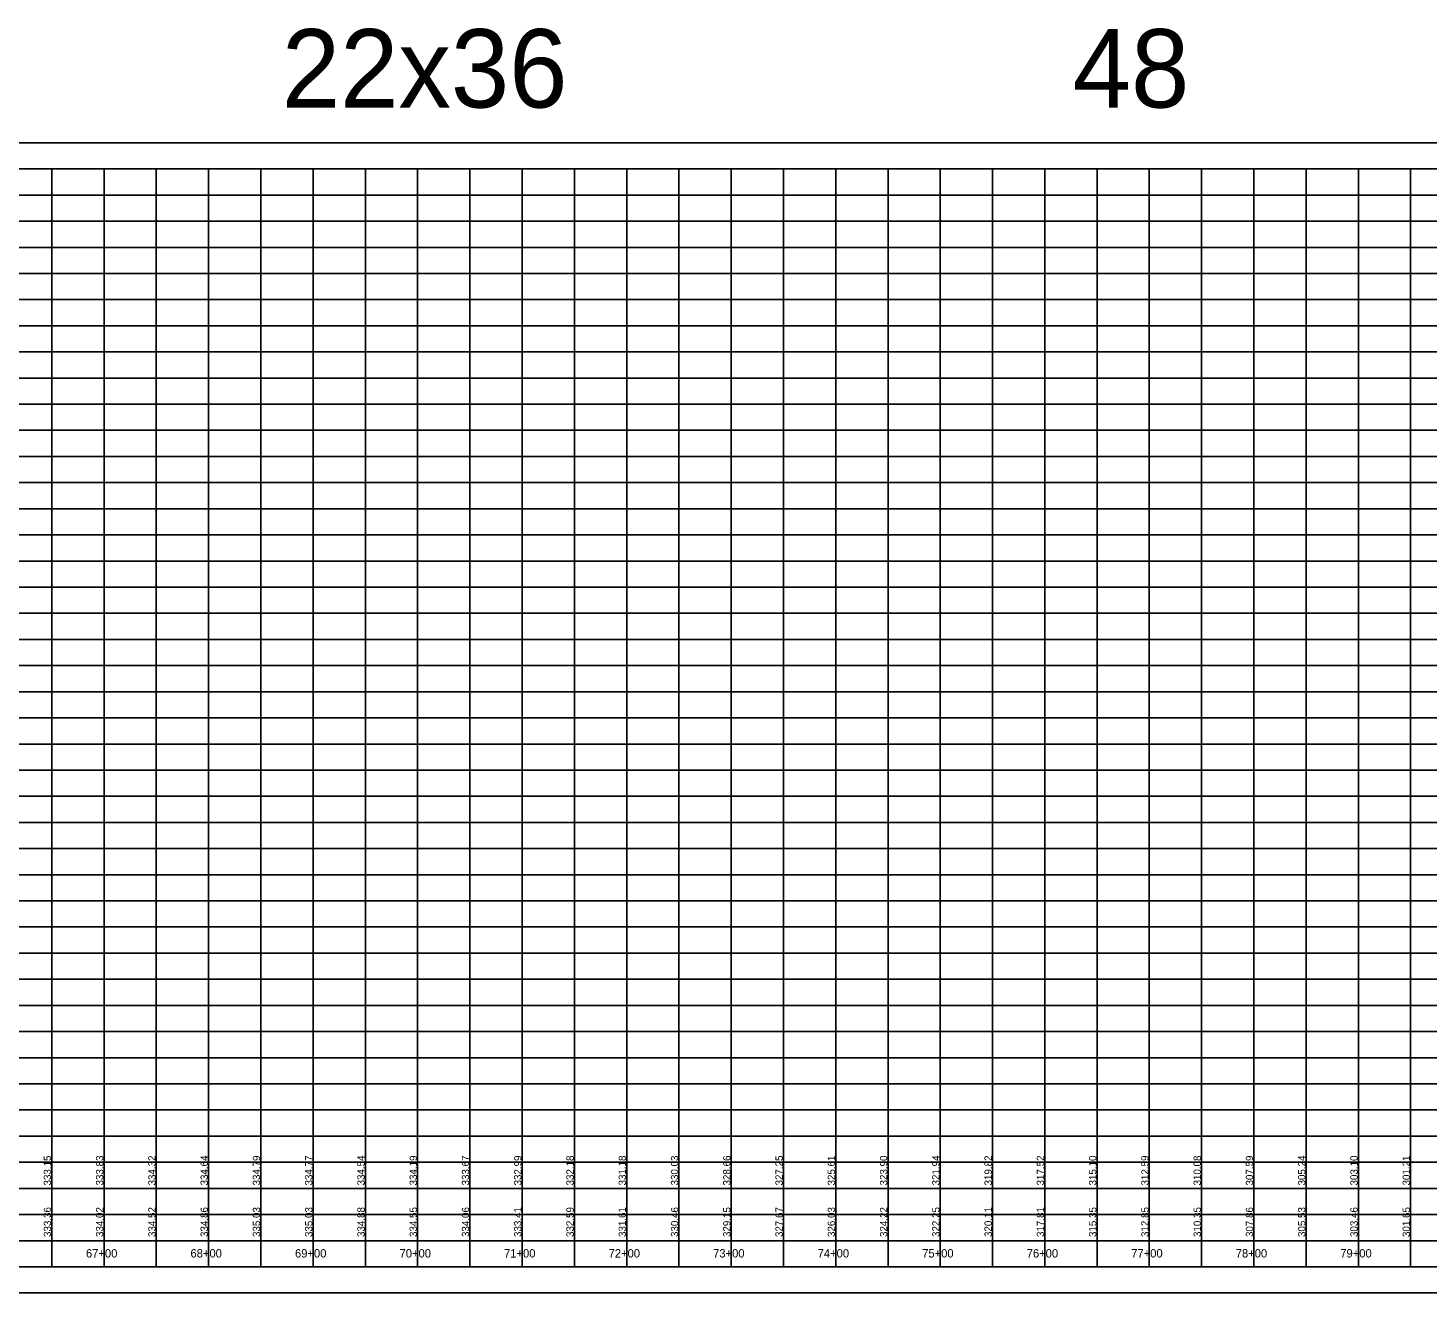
# Model space of a CAD drawing. Extents: x 1873632 to 1926512, y 813126 to 836257.
# Drawn here: x 1884990 to 1886329, y 828463 to 829673 of the extents above; entities that cross this region are included whole.
import ezdxf

# ---------------------------------------------------------------- set-up
doc = ezdxf.new("R2010")
doc.units = 0
for name, color, linetype in [('RD_DDB_StaTX', 7, 'Continuous'), ('RD_DDB_StripGrade', 7, 'Continuous'), ('RD_PD_WallFill', 7, 'Continuous'), ('RD_SHT_IplotShp', 7, 'Continuous')]:
    doc.layers.add(name, color=color, linetype=linetype)

msp = doc.modelspace()

# ---------------------------------------------------------------- linework, layer by layer
at = {"layer": 'RD_PD_WallFill'}
for p, q in [((1883662.8, 829538.1), (1889012.8, 829538.1)), ((1883662.8, 829538.1), (1885412.8, 829538.1)), ((1885012.8, 828488.1), (1885012.8, 829538.1)), ((1885012.8, 828488.1), (1885012.8, 829538.1)), ((1885062.8, 828488.1), (1885062.8, 829538.1)), ((1885062.8, 828488.1), (1885062.8, 829538.1)), ((1885112.8, 828488.1), (1885112.8, 829538.1)), ((1885112.8, 828488.1), (1885112.8, 829538.1)), ((1885162.8, 828488.1), (1885162.8, 829538.1)), ((1885162.8, 828488.1), (1885162.8, 829538.1)), ((1885212.8, 828488.1), (1885212.8, 829538.1)), ((1885212.8, 828488.1), (1885212.8, 829538.1)), ((1885262.8, 828488.1), (1885262.8, 829538.1)), ((1885262.8, 828488.1), (1885262.8, 829538.1)), ((1885312.8, 828488.1), (1885312.8, 829538.1)), ((1885312.8, 828488.1), (1885312.8, 829538.1)), ((1885362.8, 828488.1), (1885362.8, 829538.1)), ((1885362.8, 828488.1), (1885362.8, 829538.1)), ((1885412.8, 828488.1), (1885412.8, 829538.1)), ((1885412.8, 828488.1), (1885412.8, 829538.1)), ((1885462.8, 828488.1), (1885462.8, 829538.1)), ((1885462.8, 828488.1), (1885462.8, 829538.1)), ((1885512.8, 828488.1), (1885512.8, 829538.1)), ((1885512.8, 828488.1), (1885512.8, 829538.1)), ((1885562.8, 828488.1), (1885562.8, 829538.1)), ((1885562.8, 828488.1), (1885562.8, 829538.1)), ((1885612.8, 828488.1), (1885612.8, 829538.1)), ((1885612.8, 828488.1), (1885612.8, 829538.1)), ((1885662.8, 828488.1), (1885662.8, 829538.1)), ((1885662.8, 828488.1), (1885662.8, 829538.1)), ((1885712.8, 828488.1), (1885712.8, 829538.1)), ((1885712.8, 828488.1), (1885712.8, 829538.1)), ((1885762.8, 828488.1), (1885762.8, 829538.1)), ((1885762.8, 828488.1), (1885762.8, 829538.1)), ((1885812.8, 828488.1), (1885812.8, 829538.1)), ((1885812.8, 828488.1), (1885812.8, 829538.1)), ((1885862.8, 828488.1), (1885862.8, 829538.1)), ((1885862.8, 828488.1), (1885862.8, 829538.1)), ((1885912.8, 828488.1), (1885912.8, 829538.1)), ((1885912.8, 828488.1), (1885912.8, 829538.1)), ((1885962.8, 828488.1), (1885962.8, 829538.1)), ((1885962.8, 828488.1), (1885962.8, 829538.1)), ((1886012.8, 828488.1), (1886012.8, 829538.1)), ((1886012.8, 828488.1), (1886012.8, 829538.1)), ((1886062.8, 828488.1), (1886062.8, 829538.1)), ((1886062.8, 828488.1), (1886062.8, 829538.1)), ((1886112.8, 828488.1), (1886112.8, 829538.1)), ((1886112.8, 828488.1), (1886112.8, 829538.1)), ((1886162.8, 828488.1), (1886162.8, 829538.1)), ((1886162.8, 828488.1), (1886162.8, 829538.1)), ((1886212.8, 828488.1), (1886212.8, 829538.1)), ((1886212.8, 828488.1), (1886212.8, 829538.1)), ((1886262.8, 828488.1), (1886262.8, 829538.1)), ((1886262.8, 828488.1), (1886262.8, 829538.1)), ((1886312.8, 828488.1), (1886312.8, 829538.1)), ((1886312.8, 828488.1), (1886312.8, 829538.1)), ((1884112.8, 829513.1), (1889012.8, 829513.1)), ((1884112.8, 829513.1), (1889012.8, 829513.1)), ((1884112.8, 829488.1), (1889012.8, 829488.1)), ((1884112.8, 829463.1), (1889012.8, 829463.1)), ((1884112.8, 829438.1), (1889012.8, 829438.1)), ((1884112.8, 829413.1), (1889012.8, 829413.1)), ((1883662.8, 829388.1), (1889012.8, 829388.1)), ((1883662.8, 829363.1), (1889012.8, 829363.1)), ((1883662.8, 829338.1), (1889012.8, 829338.1)), ((1883662.8, 829313.1), (1889012.8, 829313.1)), ((1883662.8, 829288.1), (1889012.8, 829288.1)), ((1883662.8, 829263.1), (1889012.8, 829263.1)), ((1883662.8, 829238.1), (1889012.8, 829238.1)), ((1883662.8, 829213.1), (1889012.8, 829213.1)), ((1883662.8, 829188.1), (1889012.8, 829188.1)), ((1883662.8, 829163.1), (1889012.8, 829163.1)), ((1883662.8, 829138.1), (1889012.8, 829138.1)), ((1883662.8, 829113.1), (1889012.8, 829113.1)), ((1883662.8, 829088.1), (1889012.8, 829088.1)), ((1883662.8, 829063.1), (1889012.8, 829063.1)), ((1883662.8, 829038.1), (1889012.8, 829038.1)), ((1883662.8, 829013.1), (1889012.8, 829013.1)), ((1883662.8, 828988.1), (1889012.8, 828988.1)), ((1883662.8, 828963.1), (1889012.8, 828963.1)), ((1883662.8, 828938.1), (1889012.8, 828938.1)), ((1883662.8, 828913.1), (1889012.8, 828913.1)), ((1883662.8, 828888.1), (1889012.8, 828888.1)), ((1883662.8, 828863.1), (1889012.8, 828863.1)), ((1883662.8, 828838.1), (1889012.8, 828838.1)), ((1883662.8, 828813.1), (1889012.8, 828813.1)), ((1883662.8, 828788.1), (1889012.8, 828788.1)), ((1883662.8, 828763.1), (1889012.8, 828763.1)), ((1883662.8, 828738.1), (1889012.8, 828738.1)), ((1883662.8, 828713.1), (1889012.8, 828713.1)), ((1883662.8, 828688.1), (1889012.8, 828688.1)), ((1883662.8, 828663.1), (1889012.8, 828663.1)), ((1883662.8, 828638.1), (1889012.8, 828638.1)), ((1883662.8, 828613.1), (1889012.8, 828613.1)), ((1883662.8, 828588.1), (1889012.8, 828588.1)), ((1883662.8, 828563.1), (1889012.8, 828563.1)), ((1883662.8, 828538.1), (1889012.8, 828538.1)), ((1883662.8, 828513.1), (1889012.8, 828513.1)), ((1883662.8, 828488.1), (1889012.8, 828488.1)), ((1883662.8, 828488.1), (1889012.8, 828488.1))]:
    msp.add_line(p, q, dxfattribs=at)
at = {"layer": 'RD_SHT_IplotShp'}
msp.add_lwpolyline([(1883637.8, 828463.1), (1889037.8, 828463.1), (1889037.8, 829563.1), (1883637.8, 829563.1)], close=True, dxfattribs=at)

# ---------------------------------------------------------------- texts
at = {"layer": 'RD_DDB_StaTX'}
for s, p in [('67+00', (1885045.5, 828497)), ('68+00', (1885145.5, 828497)), ('69+00', (1885245.5, 828497)), ('70+00', (1885345.5, 828497)), ('71+00', (1885445.5, 828497)), ('72+00', (1885545.5, 828497)), ('73+00', (1885645.5, 828497)), ('74+00', (1885745.5, 828497)), ('75+00', (1885845.5, 828497)), ('76+00', (1885945.5, 828497)), ('77+00', (1886045.5, 828497)), ('78+00', (1886145.5, 828497)), ('79+00', (1886245.5, 828497))]:
    msp.add_text(s, height=8, dxfattribs=at).set_placement(p)
at = {"layer": 'RD_DDB_StripGrade'}
for s, p in [('333.15', (1885012.1, 828565.9)), ('333.83', (1885062.1, 828565.9)), ('334.32', (1885112.1, 828565.9)), ('334.64', (1885162.1, 828565.9)), ('334.79', (1885212.1, 828565.9)), ('334.77', (1885262.1, 828565.9)), ('334.54', (1885312.1, 828565.9)), ('334.19', (1885362.1, 828565.9)), ('333.67', (1885412.1, 828565.9)), ('332.99', (1885462.1, 828565.9)), ('332.18', (1885512.1, 828565.9)), ('331.18', (1885562.1, 828565.9)), ('330.03', (1885612.1, 828565.9)), ('328.66', (1885662.1, 828565.9)), ('327.25', (1885712.1, 828565.9)), ('325.61', (1885762.1, 828565.9)), ('323.90', (1885812.1, 828565.9)), ('321.94', (1885862.1, 828565.9)), ('319.82', (1885912.1, 828565.9)), ('317.52', (1885962.1, 828565.9)), ('315.10', (1886012.1, 828565.9)), ('312.59', (1886062.1, 828565.9)), ('310.08', (1886112.1, 828565.9)), ('307.59', (1886162.1, 828565.9)), ('305.24', (1886212.1, 828565.9)), ('303.10', (1886262.1, 828565.9)), ('301.21', (1886312.1, 828565.9)), ('333.36', (1885012.1, 828516.6)), ('334.02', (1885062.1, 828516.6)), ('334.52', (1885112.1, 828516.6)), ('334.86', (1885162.1, 828516.6)), ('335.03', (1885212.1, 828516.6)), ('335.03', (1885262.1, 828516.6)), ('334.88', (1885312.1, 828516.6)), ('334.55', (1885362.1, 828516.6)), ('334.06', (1885412.1, 828516.6)), ('333.41', (1885462.1, 828516.6)), ('332.59', (1885512.1, 828516.6)), ('331.61', (1885562.1, 828516.6)), ('330.46', (1885612.1, 828516.6)), ('329.15', (1885662.1, 828516.6)), ('327.67', (1885712.1, 828516.6)), ('326.03', (1885762.1, 828516.6)), ('324.22', (1885812.1, 828516.6)), ('322.25', (1885862.1, 828516.6)), ('320.11', (1885912.1, 828516.6)), ('317.81', (1885962.1, 828516.6)), ('315.35', (1886012.1, 828516.6)), ('312.85', (1886062.1, 828516.6)), ('310.35', (1886112.1, 828516.6)), ('307.86', (1886162.1, 828516.6)), ('305.53', (1886212.1, 828516.6)), ('303.46', (1886262.1, 828516.6)), ('301.65', (1886312.1, 828516.6))]:
    msp.add_text(s, height=7, rotation=90, dxfattribs=at).set_placement(p)
at = {"layer": 'RD_PD_WallFill'}
for s, p in [('22x36', (1885232.9, 829596.8)), ('22x36', (1885232.9, 829596.8)), ('48', (1885989.5, 829596.8)), ('48', (1885989.5, 829596.8))]:
    msp.add_text(s, height=75, dxfattribs=at).set_placement(p)

doc.saveas('drawing.dxf')
